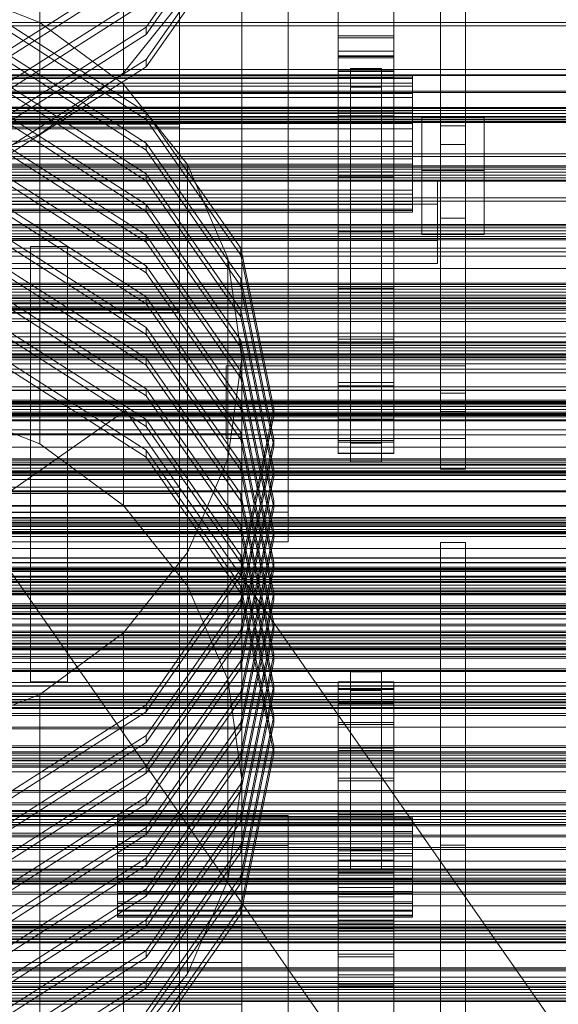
# Model space of a CAD drawing. Header units: millimetres. Extents: x -4395 to 65662, y -65530 to 6847.
# Tile 467 of 656: x 689 to 862, y -33027 to -32710. Entities that reach past the tile are written whole.
import ezdxf

# ---------------------------------------------------------------- set-up
doc = ezdxf.new("R2010")
doc.units = ezdxf.units.MM
for name, color, linetype, lineweight in [('frontal_C01', 7, 'Continuous', 0), ('frontal_C02', 7, 'Continuous', 0), ('frontal_C03', 7, 'Continuous', 0), ('frontal_C03-dry', 7, 'Continuous', 0), ('frontal_secador', 7, 'Continuous', 0), ('frontal_tolva', 7, 'Continuous', 0)]:
    doc.layers.add(name, color=color, linetype=linetype, lineweight=lineweight)

msp = doc.modelspace()

# ---------------------------------------------------------------- linework, layer by layer
at = {"layer": 'frontal_C01'}
for p, q in [((695, -32711.031), (663.646, -32698.572)), ((729.278, -32739.884), (683.729, -32710.686)), ((721.924, -32730.85), (695, -32711.031)), ((695, -32846.513), (695, -32711.031)), ((683.729, -32712.944), (729.278, -32742.142)), ((729.278, -32749.763), (683.729, -32720.565)), ((683.729, -32722.823), (729.278, -32752.021)), ((729.278, -32759.642), (683.729, -32730.444)), ((742.583, -32756.679), (721.924, -32730.85)), ((721.924, -32866.332), (721.924, -32730.85)), ((683.729, -32732.702), (729.278, -32761.9)), ((729.278, -32769.52), (683.729, -32740.323)), ((759.713, -32783.581), (729.278, -32739.884)), ((729.278, -32742.142), (729.278, -32739.884)), ((683.729, -32742.581), (729.278, -32771.778)), ((729.278, -32742.142), (759.713, -32785.839)), ((729.278, -32779.399), (683.729, -32750.202)), ((759.713, -32793.46), (729.278, -32749.763)), ((729.278, -32752.021), (729.278, -32749.763)), ((683.729, -32752.46), (729.278, -32781.657)), ((729.278, -32752.021), (759.713, -32795.718)), ((759.713, -32803.339), (729.278, -32759.642)), ((729.278, -32761.9), (729.278, -32759.642)), ((755.57, -32786.758), (742.583, -32756.679)), ((742.583, -32892.161), (742.583, -32756.679)), ((729.278, -32789.278), (683.729, -32760.081)), ((683.729, -32762.339), (729.278, -32791.536)), ((729.278, -32761.9), (759.713, -32805.597)), ((729.278, -32799.157), (683.729, -32769.96)), ((683.729, -32772.218), (729.278, -32801.415)), ((759.713, -32813.217), (729.278, -32769.52)), ((729.278, -32771.778), (729.278, -32769.52)), ((729.278, -32771.778), (759.713, -32815.475)), ((729.278, -32809.036), (683.729, -32779.839)), ((759.713, -32823.096), (729.278, -32779.399)), ((729.278, -32781.657), (729.278, -32779.399)), ((729.278, -32781.657), (759.713, -32825.354)), ((683.729, -32782.097), (729.278, -32811.294)), ((770.4, -32835.125), (759.713, -32783.581)), ((759.713, -32785.839), (759.713, -32783.581)), ((760, -32819.036), (755.57, -32786.758)), ((755.57, -32922.24), (755.57, -32786.758)), ((759.713, -32785.839), (770.4, -32837.383)), ((729.278, -32818.915), (683.729, -32789.717)), ((759.713, -32832.975), (729.278, -32789.278)), ((729.278, -32791.536), (729.278, -32789.278)), ((683.729, -32791.975), (729.278, -32821.173)), ((729.278, -32791.536), (759.713, -32835.233)), ((770.4, -32845.004), (759.713, -32793.46)), ((759.713, -32795.718), (759.713, -32793.46)), ((759.713, -32795.718), (770.4, -32847.262)), ((729.278, -32828.794), (683.729, -32799.596)), ((759.713, -32842.854), (729.278, -32799.157)), ((729.278, -32801.415), (729.278, -32799.157)), ((683.729, -32801.854), (729.278, -32831.052)), ((729.278, -32801.415), (759.713, -32845.112)), ((770.4, -32854.883), (759.713, -32803.339)), ((759.713, -32805.597), (759.713, -32803.339)), ((759.713, -32805.597), (770.4, -32857.141)), ((729.278, -32838.673), (683.729, -32809.475)), ((759.713, -32852.733), (729.278, -32809.036)), ((729.278, -32811.294), (729.278, -32809.036)), ((683.729, -32811.733), (729.278, -32840.931)), ((729.278, -32811.294), (759.713, -32854.991)), ((770.4, -32864.762), (759.713, -32813.217)), ((759.713, -32815.475), (759.713, -32813.217)), ((759.713, -32815.475), (770.4, -32867.02)), ((729.278, -32848.551), (683.729, -32819.354)), ((759.713, -32862.612), (729.278, -32818.915)), ((729.278, -32821.173), (729.278, -32818.915)), ((755.57, -32851.315), (760, -32819.036)), ((760, -32819.036), (760, -32954.518)), ((683.729, -32821.612), (729.278, -32850.81)), ((729.278, -32821.173), (759.713, -32864.87)), ((770.4, -32874.64), (759.713, -32823.096)), ((759.713, -32825.354), (759.713, -32823.096)), ((759.713, -32825.354), (770.4, -32876.898)), ((759.713, -32872.491), (729.278, -32828.794)), ((729.278, -32831.052), (729.278, -32828.794)), ((729.278, -32831.052), (759.713, -32874.749)), ((663.646, -32834.054), (695, -32846.513)), ((770.4, -32884.519), (759.713, -32832.975)), ((759.713, -32835.233), (759.713, -32832.975)), ((759.713, -32886.669), (770.4, -32835.125)), ((759.713, -32835.233), (770.4, -32886.777)), ((770.4, -32835.125), (770.4, -32837.383)), ((759.713, -32882.37), (729.278, -32838.673)), ((729.278, -32840.931), (729.278, -32838.673)), ((770.4, -32837.383), (759.713, -32888.927)), ((729.278, -32840.931), (759.713, -32884.628)), ((770.4, -32894.398), (759.713, -32842.854)), ((759.713, -32845.112), (759.713, -32842.854)), ((759.713, -32896.548), (770.4, -32845.004)), ((759.713, -32845.112), (770.4, -32896.656)), ((770.4, -32845.004), (770.4, -32847.262)), ((695, -32846.513), (721.924, -32866.332)), ((770.4, -32847.262), (759.713, -32898.806)), ((759.713, -32892.248), (729.278, -32848.551)), ((729.278, -32850.81), (729.278, -32848.551)), ((729.278, -32850.81), (759.713, -32894.507)), ((742.583, -32881.394), (755.57, -32851.315)), ((755.57, -32986.797), (755.57, -32851.315)), ((770.4, -32904.277), (759.713, -32852.733)), ((759.713, -32854.991), (759.713, -32852.733)), ((759.713, -32906.427), (770.4, -32854.883)), ((759.713, -32854.991), (770.4, -32906.535)), ((770.4, -32857.141), (759.713, -32908.685)), ((770.4, -32854.883), (770.4, -32857.141)), ((520, -32860.392), (740, -32860.392)), ((740, -32860.392), (740, -32916.843)), ((740, -32860.392), (740, -33059.935)), ((770.4, -32914.156), (759.713, -32862.612)), ((759.713, -32864.87), (759.713, -32862.612)), ((721.924, -32866.332), (742.583, -32892.161)), ((759.713, -32916.306), (770.4, -32864.762)), ((759.713, -32864.87), (770.4, -32916.414)), ((770.4, -32867.02), (759.713, -32918.564)), ((770.4, -32864.762), (770.4, -32867.02)), ((770.4, -32924.035), (759.713, -32872.491)), ((759.713, -32874.749), (759.713, -32872.491)), ((759.713, -32926.185), (770.4, -32874.64)), ((759.713, -32874.749), (770.4, -32926.293)), ((770.4, -32876.898), (759.713, -32928.443)), ((770.4, -32874.64), (770.4, -32876.898)), ((824, -33087.249), (824, -32878.239)), ((824, -32878.239), (832, -32878.239)), ((824, -32878.239), (824, -32975.495)), ((832, -32878.239), (832, -33087.249)), ((832, -32975.495), (832, -32878.239)), ((721.924, -32907.223), (742.583, -32881.394)), ((742.583, -33016.875), (742.583, -32881.394)), ((770.4, -32933.914), (759.713, -32882.37)), ((759.713, -32884.628), (759.713, -32882.37)), ((759.713, -32936.063), (770.4, -32884.519)), ((759.713, -32884.628), (770.4, -32936.172)), ((770.4, -32884.519), (770.4, -32886.777)), ((729.278, -32930.366), (759.713, -32886.669)), ((759.713, -32888.927), (729.278, -32932.624)), ((759.713, -32888.927), (759.713, -32886.669)), ((770.4, -32886.777), (759.713, -32938.321)), ((742.583, -32892.161), (755.57, -32922.24)), ((770.4, -32943.793), (759.713, -32892.248)), ((759.713, -32894.507), (759.713, -32892.248)), ((759.713, -32945.942), (770.4, -32894.398)), ((759.713, -32894.507), (770.4, -32946.051)), ((770.4, -32894.398), (770.4, -32896.656)), ((729.278, -32940.245), (759.713, -32896.548)), ((759.713, -32898.806), (729.278, -32942.503)), ((759.713, -32898.806), (759.713, -32896.548)), ((770.4, -32896.656), (759.713, -32948.2)), ((759.713, -32955.821), (770.4, -32904.277)), ((770.4, -32904.277), (770.4, -32906.535)), ((695, -32927.042), (721.924, -32907.223)), ((721.924, -33042.704), (721.924, -32907.223)), ((729.278, -32950.124), (759.713, -32906.427)), ((759.713, -32908.685), (759.713, -32906.427)), ((770.4, -32906.535), (759.713, -32958.079)), ((759.713, -32908.685), (729.278, -32952.382)), ((759.713, -32965.7), (770.4, -32914.156)), ((770.4, -32914.156), (770.4, -32916.414)), ((740, -32916.843), (520, -32916.843)), ((729.278, -32960.003), (759.713, -32916.306)), ((740, -33116.385), (740, -32916.843)), ((759.713, -32918.564), (759.713, -32916.306)), ((770.4, -32916.414), (759.713, -32967.958)), ((759.713, -32918.564), (729.278, -32962.261)), ((795, -32925.837), (795, -32919.847)), ((795, -32919.847), (805, -32919.847)), ((795, -32919.847), (795, -32977.169)), ((805, -32919.847), (805, -32925.837)), ((805, -32977.169), (805, -32919.847)), ((755.57, -32922.24), (760, -32954.518)), ((759.713, -32975.579), (770.4, -32924.035)), ((770.4, -32924.035), (770.4, -32926.293)), ((791, -32925.183), (791, -32922.985)), ((791, -32922.985), (791, -32923.084)), ((791, -32922.985), (809, -32922.985)), ((791, -32923.084), (791, -32925.475)), ((791, -32923.084), (809, -32923.084)), ((809, -32923.084), (809, -32922.985)), ((809, -32922.985), (809, -32925.183)), ((809, -32925.475), (809, -32923.084)), ((663.646, -32939.501), (695, -32927.042)), ((695, -33062.524), (695, -32927.042)), ((729.278, -32969.882), (759.713, -32926.185)), ((759.713, -32928.443), (759.713, -32926.185)), ((770.4, -32926.293), (759.713, -32977.837)), ((791, -32929.593), (791, -32925.183)), ((791, -32925.183), (809, -32925.183)), ((791, -32925.475), (791, -32930.067)), ((791, -32925.475), (809, -32925.475)), ((805, -32925.837), (795, -32925.837)), ((795, -32925.837), (795, -32983.159)), ((805, -32925.837), (805, -32983.159)), ((809, -32925.183), (809, -32929.593)), ((809, -32930.067), (809, -32925.475)), ((683.729, -32959.563), (729.278, -32930.366)), ((759.713, -32928.443), (729.278, -32972.14)), ((729.278, -32932.624), (729.278, -32930.366)), ((791, -32936.046), (791, -32929.593)), ((791, -32929.593), (809, -32929.593)), ((791, -32930.067), (791, -32936.684)), ((791, -32930.067), (809, -32930.067)), ((809, -32929.593), (809, -32936.046)), ((809, -32936.684), (809, -32930.067)), ((729.278, -32932.624), (683.729, -32961.821)), ((759.713, -32985.458), (770.4, -32933.914)), ((770.4, -32933.914), (770.4, -32936.172)), ((729.278, -32979.76), (759.713, -32936.063)), ((759.713, -32938.321), (759.713, -32936.063)), ((770.4, -32936.172), (759.713, -32987.716)), ((791, -32944.293), (791, -32936.046)), ((791, -32936.046), (809, -32936.046)), ((791, -32936.684), (791, -32945.07)), ((791, -32936.684), (809, -32936.684)), ((809, -32936.046), (809, -32944.293)), ((809, -32945.07), (809, -32936.684)), ((500, -32938.106), (760, -32938.106)), ((683.729, -32969.442), (729.278, -32940.245)), ((759.713, -32938.321), (729.278, -32982.018)), ((729.278, -32942.503), (729.278, -32940.245)), ((760, -32938.106), (760, -33084.878)), ((760, -32938.106), (760, -32971.682)), ((729.278, -32942.503), (683.729, -32971.7)), ((729.278, -32989.639), (759.713, -32945.942)), ((759.713, -32995.337), (770.4, -32943.793)), ((759.713, -32948.2), (759.713, -32945.942)), ((770.4, -32946.051), (759.713, -32997.595)), ((770.4, -32943.793), (770.4, -32946.051)), ((791, -32954.017), (791, -32944.293)), ((791, -32944.293), (809, -32944.293)), ((791, -32945.07), (791, -32954.904)), ((791, -32945.07), (809, -32945.07)), ((809, -32944.293), (809, -32954.017)), ((809, -32954.904), (809, -32945.07)), ((759.713, -32948.2), (729.278, -32991.897)), ((683.729, -32979.321), (729.278, -32950.124)), ((729.278, -32952.382), (683.729, -32981.579)), ((729.278, -32952.382), (729.278, -32950.124)), ((729.278, -32999.518), (759.713, -32955.821)), ((760, -32954.518), (755.57, -32986.797)), ((759.713, -32958.079), (759.713, -32955.821)), ((791, -32964.846), (791, -32954.017)), ((791, -32954.017), (809, -32954.017)), ((791, -32954.904), (791, -32965.808)), ((791, -32954.904), (809, -32954.904)), ((809, -32954.017), (809, -32964.846)), ((809, -32965.808), (809, -32954.904)), ((759.713, -32958.079), (729.278, -33001.776)), ((683.729, -32989.2), (729.278, -32960.003)), ((729.278, -32962.261), (683.729, -32991.458)), ((729.278, -32962.261), (729.278, -32960.003)), ((791, -32976.362), (791, -32964.846)), ((791, -32964.846), (809, -32964.846)), ((809, -32964.846), (809, -32976.362)), ((485, -32966.037), (775, -32966.037)), ((720, -32967.394), (720, -32966.748)), ((720, -32966.748), (720, -32967.193)), ((720, -32966.748), (815, -32966.748)), ((720, -32967.193), (720, -32968.697)), ((720, -32967.193), (815, -32967.193)), ((720, -32969.086), (720, -32967.394)), ((720, -32967.394), (815, -32967.394)), ((720, -32968.697), (720, -32971.158)), ((720, -32968.697), (815, -32968.697)), ((729.278, -33009.397), (759.713, -32965.7)), ((759.713, -32967.958), (729.278, -33011.655)), ((759.713, -32967.958), (759.713, -32965.7)), ((775, -32966.037), (775, -33180.55)), ((775, -32966.037), (775, -32975.631)), ((791, -32965.808), (791, -32977.363)), ((809, -32965.808), (791, -32965.808)), ((809, -32977.363), (809, -32965.808)), ((815, -32967.193), (815, -32966.748)), ((815, -32966.748), (815, -32967.394)), ((815, -32968.697), (815, -32967.193)), ((815, -32967.394), (815, -32969.086)), ((815, -32971.158), (815, -32968.697)), ((760, -32971.682), (500, -32971.682)), ((683.729, -32999.079), (729.278, -32969.882)), ((720, -32971.709), (720, -32969.086)), ((720, -32969.086), (815, -32969.086)), ((720, -32971.158), (720, -32974.409)), ((720, -32971.158), (815, -32971.158)), ((720, -32975.083), (720, -32971.709)), ((720, -32971.709), (815, -32971.709)), ((729.278, -32972.14), (729.278, -32969.882)), ((760, -33118.454), (760, -32971.682)), ((815, -32969.086), (815, -32971.709)), ((815, -32974.409), (815, -32971.158)), ((815, -32971.709), (815, -32975.083)), ((729.278, -32972.14), (683.729, -33001.337)), ((720, -32974.409), (720, -32978.228)), ((720, -32974.409), (815, -32974.409)), ((720, -32978.98), (720, -32975.083)), ((720, -32975.083), (815, -32975.083)), ((815, -32978.228), (815, -32974.409)), ((815, -32975.083), (815, -32978.98)), ((775, -32975.631), (485, -32975.631)), ((720, -32978.228), (720, -32982.354)), ((815, -32978.228), (720, -32978.228)), ((729.278, -33019.276), (759.713, -32975.579)), ((759.713, -32977.837), (729.278, -33021.534)), ((759.713, -32977.837), (759.713, -32975.579)), ((775, -33190.144), (775, -32975.631)), ((791, -32988.124), (791, -32976.362)), ((791, -32976.362), (809, -32976.362)), ((791, -32977.363), (791, -32989.125)), ((791, -32977.363), (809, -32977.363)), ((805, -32977.169), (795, -32977.169)), ((795, -32977.169), (795, -32983.159)), ((805, -32983.159), (805, -32977.169)), ((809, -32976.362), (809, -32988.124)), ((809, -32989.125), (809, -32977.363)), ((815, -32982.354), (815, -32978.228)), ((832, -32975.495), (824, -32975.495)), ((824, -32975.495), (824, -33184.505)), ((832, -33184.505), (832, -32975.495)), ((683.729, -33008.958), (729.278, -32979.76)), ((720, -32983.133), (720, -32978.98)), ((720, -32978.98), (815, -32978.98)), ((729.278, -32982.018), (729.278, -32979.76)), ((791, -32984.066), (791, -32980.403)), ((791, -32980.403), (791, -32980.567)), ((791, -32980.403), (809, -32980.403)), ((791, -32980.567), (791, -32984.553)), ((791, -32980.567), (809, -32980.567)), ((809, -32980.567), (809, -32980.403)), ((809, -32980.403), (809, -32984.066)), ((809, -32984.553), (809, -32980.567)), ((815, -32978.98), (815, -32983.133)), ((729.278, -32982.018), (683.729, -33011.216)), ((720, -32982.354), (720, -32986.507)), ((720, -32982.354), (815, -32982.354)), ((720, -32987.26), (720, -32983.133)), ((720, -32983.133), (815, -32983.133)), ((791, -32991.416), (791, -32984.066)), ((791, -32984.066), (809, -32984.066)), ((791, -32984.553), (791, -32992.206)), ((791, -32984.553), (809, -32984.553)), ((795, -32983.159), (805, -32983.159)), ((809, -32984.066), (809, -32991.416)), ((809, -32992.206), (809, -32984.553)), ((815, -32986.507), (815, -32982.354)), ((815, -32983.133), (815, -32987.26)), ((720, -32986.507), (720, -32990.404)), ((720, -32986.507), (815, -32986.507)), ((720, -32991.079), (720, -32987.26)), ((720, -32987.26), (815, -32987.26)), ((729.278, -33029.155), (759.713, -32985.458)), ((759.713, -32987.716), (729.278, -33031.413)), ((755.57, -32986.797), (742.583, -33016.875)), ((759.713, -32987.716), (759.713, -32985.458)), ((815, -32990.404), (815, -32986.507)), ((815, -32987.26), (815, -32991.079)), ((683.729, -33018.837), (729.278, -32989.639)), ((720, -32990.404), (720, -32993.779)), ((720, -32990.404), (815, -32990.404)), ((729.278, -32991.897), (729.278, -32989.639)), ((791, -32999.679), (791, -32988.124)), ((791, -32988.124), (809, -32988.124)), ((791, -32989.125), (791, -33000.641)), ((791, -32989.125), (809, -32989.125)), ((809, -32988.124), (809, -32999.679)), ((809, -33000.641), (809, -32989.125)), ((815, -32993.779), (815, -32990.404)), ((729.278, -32991.897), (683.729, -33021.095)), ((720, -32994.329), (720, -32991.079)), ((720, -32991.079), (815, -32991.079)), ((720, -32993.779), (720, -32996.401)), ((720, -32993.779), (815, -32993.779)), ((791, -33002.17), (791, -32991.416)), ((791, -32991.416), (809, -32991.416)), ((791, -32992.206), (791, -33003.233)), ((791, -32992.206), (809, -32992.206)), ((809, -32991.416), (809, -33002.17)), ((809, -33003.233), (809, -32992.206)), ((815, -32991.079), (815, -32994.329)), ((815, -32996.401), (815, -32993.779)), ((720, -32996.791), (720, -32994.329)), ((720, -32994.329), (815, -32994.329)), ((720, -32996.401), (720, -32998.093)), ((720, -32996.401), (815, -32996.401)), ((720, -32998.295), (720, -32996.791)), ((720, -32996.791), (815, -32996.791)), ((729.278, -33039.034), (759.713, -32995.337)), ((759.713, -32997.595), (759.713, -32995.337)), ((815, -32994.329), (815, -32996.791)), ((815, -32998.093), (815, -32996.401)), ((815, -32996.791), (815, -32998.295)), ((683.729, -33028.716), (729.278, -32999.518)), ((720, -32998.093), (720, -32998.739)), ((720, -32998.093), (815, -32998.093)), ((720, -32998.739), (720, -32998.295)), ((720, -32998.295), (815, -32998.295)), ((720, -32998.739), (815, -32998.739)), ((759.713, -32997.595), (729.278, -33041.292)), ((729.278, -33001.776), (729.278, -32999.518)), ((791, -33010.583), (791, -32999.679)), ((791, -32999.679), (809, -32999.679)), ((809, -32999.679), (809, -33010.583)), ((815, -32998.739), (815, -32998.093)), ((815, -32998.295), (815, -32998.739)), ((415, -33001.937), (760, -33001.937)), ((729.278, -33001.776), (683.729, -33030.974)), ((760, -33001.937), (760, -33013.228)), ((760, -33001.937), (760, -33015.368)), ((791, -33000.641), (791, -33011.47)), ((791, -33000.641), (809, -33000.641)), ((791, -33015.915), (791, -33002.17)), ((791, -33002.17), (809, -33002.17)), ((791, -33003.233), (791, -33017.211)), ((791, -33003.233), (809, -33003.233)), ((809, -33011.47), (809, -33000.641)), ((809, -33002.17), (809, -33015.915)), ((809, -33017.211), (809, -33003.233)), ((683.729, -33038.594), (729.278, -33009.397)), ((729.278, -33011.655), (729.278, -33009.397)), ((729.278, -33011.655), (683.729, -33040.853)), ((791, -33020.417), (791, -33010.583)), ((791, -33010.583), (809, -33010.583)), ((791, -33011.47), (791, -33021.195)), ((791, -33011.47), (809, -33011.47)), ((809, -33010.583), (809, -33020.417)), ((809, -33021.195), (809, -33011.47)), ((760, -33013.228), (415, -33013.228)), ((760, -33015.368), (415, -33015.368)), ((760, -33026.658), (760, -33013.228)), ((760, -33026.658), (760, -33015.368)), ((791, -33032.123), (791, -33015.915)), ((791, -33015.915), (809, -33015.915)), ((809, -33015.915), (809, -33032.123)), ((683.729, -33048.473), (729.278, -33019.276)), ((742.583, -33016.875), (721.924, -33042.704)), ((729.278, -33021.534), (729.278, -33019.276)), ((791, -33017.211), (791, -33033.601)), ((791, -33017.211), (809, -33017.211)), ((809, -33033.601), (809, -33017.211)), ((729.278, -33021.534), (683.729, -33050.731)), ((791, -33028.804), (791, -33020.417)), ((791, -33020.417), (809, -33020.417)), ((791, -33021.195), (791, -33029.442)), ((791, -33021.195), (809, -33021.195)), ((809, -33020.417), (809, -33028.804)), ((809, -33029.442), (809, -33021.195)), ((415, -33026.658), (760, -33026.658))]:
    msp.add_line(p, q, dxfattribs=at)
at = {"layer": 'frontal_C02'}
for p, q in [((740, -32546.115), (740, -32744.661)), ((824, -32773.891), (824, -32564.573)), ((832, -32564.573), (832, -32773.891)), ((721.924, -32727.173), (721.924, -32584.108)), ((695, -32746.893), (695, -32603.828)), ((740, -32804.271), (740, -32605.725)), ((760, -32614.492), (760, -32769.479)), ((775, -32641.941), (775, -32868.46)), ((824, -32645.341), (824, -32854.659)), ((832, -32854.659), (832, -32645.341)), ((760, -32802.888), (760, -32647.902)), ((775, -32878.005), (775, -32651.486)), ((729.278, -32712.434), (759.713, -32668.956)), ((759.713, -32671.34), (729.278, -32714.819)), ((729.278, -32722.866), (759.713, -32679.387)), ((759.713, -32681.772), (729.278, -32725.251)), ((683.729, -32720.623), (729.278, -32691.571)), ((729.278, -32693.955), (683.729, -32723.007)), ((683.729, -32731.054), (729.278, -32702.003)), ((742.583, -32701.472), (721.924, -32727.173)), ((791, -32702.145), (791, -32720.195)), ((809, -32720.195), (809, -32702.145)), ((729.278, -32704.387), (683.729, -32733.439)), ((791, -32721.75), (791, -32703.579)), ((809, -32703.579), (809, -32721.75)), ((791, -32706.917), (791, -32715.302)), ((791, -32715.92), (791, -32707.671)), ((809, -32715.302), (809, -32706.917)), ((809, -32707.671), (809, -32715.92)), ((683.729, -32741.486), (729.278, -32712.434)), ((729.278, -32714.819), (683.729, -32743.871)), ((729.278, -32714.819), (729.278, -32712.434)), ((791, -32715.302), (791, -32721.916)), ((791, -32715.302), (809, -32715.302)), ((809, -32721.916), (809, -32715.302)), ((791, -32722.375), (791, -32715.92)), ((791, -32715.92), (809, -32715.92)), ((809, -32715.92), (809, -32722.375)), ((791, -32720.195), (791, -32739.39)), ((809, -32720.195), (791, -32720.195)), ((791, -32741.007), (791, -32721.75)), ((791, -32721.75), (809, -32721.75)), ((809, -32739.39), (809, -32720.195)), ((809, -32721.75), (809, -32741.007)), ((683.729, -32751.918), (729.278, -32722.866)), ((729.278, -32725.251), (729.278, -32722.866)), ((791, -32721.916), (791, -32726.505)), ((791, -32721.916), (809, -32721.916)), ((791, -32726.788), (791, -32722.375)), ((791, -32722.375), (809, -32722.375)), ((809, -32726.505), (809, -32721.916)), ((809, -32722.375), (809, -32726.788)), ((540.5, -32728.018), (815, -32728.018)), ((729.278, -32725.251), (683.729, -32754.302)), ((721.924, -32727.173), (695, -32746.893)), ((791, -32726.505), (791, -32728.893)), ((791, -32726.505), (809, -32726.505)), ((791, -32728.989), (791, -32726.788)), ((791, -32726.788), (809, -32726.788)), ((795, -32731.775), (795, -32725.818)), ((795, -32725.818), (805, -32725.818)), ((795, -32725.818), (795, -32846.296)), ((805, -32725.818), (805, -32731.775)), ((805, -32846.296), (805, -32725.818)), ((809, -32728.893), (809, -32726.505)), ((809, -32726.788), (809, -32728.989)), ((815, -32728.535), (815, -32728.018)), ((815, -32728.018), (815, -32729)), ((540.5, -32728.535), (815, -32728.535)), ((540.5, -32729), (815, -32729)), ((540.5, -32730.514), (815, -32730.514)), ((791, -32728.893), (791, -32728.989)), ((791, -32728.893), (809, -32728.893)), ((791, -32728.989), (809, -32728.989)), ((809, -32728.989), (809, -32728.893)), ((815, -32730.514), (815, -32728.535)), ((815, -32729), (815, -32731.413)), ((815, -32733.821), (815, -32730.514)), ((540.5, -32731.413), (815, -32731.413)), ((540.5, -32733.821), (815, -32733.821)), ((805, -32731.775), (795, -32731.775)), ((795, -32731.775), (795, -32852.253)), ((805, -32731.775), (805, -32852.253)), ((815, -32731.413), (815, -32735.092)), ((815, -32738.231), (815, -32733.821)), ((540.5, -32735.092), (815, -32735.092)), ((815, -32735.092), (815, -32739.787)), ((540.5, -32738.231), (815, -32738.231)), ((540.5, -32739.787), (815, -32739.787)), ((791, -32739.39), (791, -32758.993)), ((791, -32739.39), (809, -32739.39)), ((809, -32758.993), (809, -32739.39)), ((815, -32743.443), (815, -32738.231)), ((815, -32739.787), (815, -32745.179)), ((520, -32743.706), (740, -32743.706)), ((815, -32743.443), (540.5, -32743.443)), ((740, -32743.706), (740, -32803.317)), ((740, -32743.706), (740, -32802.888)), ((791, -32760.61), (791, -32741.007)), ((791, -32741.007), (809, -32741.007)), ((809, -32741.007), (809, -32760.61)), ((815, -32749.102), (815, -32743.443)), ((818, -32741.399), (838, -32741.399)), ((818, -32758.601), (818, -32741.399)), ((818, -32741.399), (818, -32761.988)), ((838, -32741.399), (838, -32758.601)), ((838, -32761.988), (838, -32741.399)), ((740, -32744.661), (520, -32744.661)), ((540.5, -32745.179), (815, -32745.179)), ((695, -32746.893), (663.646, -32759.29)), ((740, -32804.271), (740, -32744.661)), ((815, -32745.179), (815, -32750.898)), ((824, -32750.183), (824, -32744.222)), ((824, -32744.222), (832, -32744.222)), ((824, -32830.132), (824, -32744.222)), ((832, -32744.222), (832, -32750.183)), ((832, -32744.222), (832, -32830.132)), ((540.5, -32749.102), (815, -32749.102)), ((815, -32754.821), (815, -32749.102)), ((832, -32750.183), (824, -32750.183)), ((824, -32750.183), (824, -32836.093)), ((832, -32836.093), (832, -32750.183)), ((540.5, -32750.898), (815, -32750.898)), ((815, -32750.898), (815, -32756.557)), ((540.5, -32754.821), (815, -32754.821)), ((540.5, -32756.557), (815, -32756.557)), ((815, -32760.213), (815, -32754.821)), ((815, -32756.557), (815, -32761.769)), ((791, -32758.993), (791, -32778.25)), ((791, -32758.993), (809, -32758.993)), ((809, -32778.25), (809, -32758.993)), ((838, -32758.601), (818, -32758.601)), ((818, -32779.19), (818, -32758.601)), ((838, -32779.19), (838, -32758.601)), ((420, -32761.942), (823, -32761.942)), ((540.5, -32760.213), (815, -32760.213)), ((540.5, -32761.769), (815, -32761.769)), ((791, -32779.805), (791, -32760.61)), ((791, -32760.61), (809, -32760.61)), ((809, -32760.61), (809, -32779.805)), ((815, -32764.908), (815, -32760.213)), ((815, -32761.769), (815, -32766.179)), ((818, -32761.988), (818, -32779.19)), ((838, -32761.988), (818, -32761.988)), ((823, -32761.942), (823, -32769.393)), ((823, -32761.942), (823, -32781.033)), ((838, -32779.19), (838, -32761.988)), ((540.5, -32764.908), (815, -32764.908)), ((815, -32768.587), (815, -32764.908)), ((540.5, -32766.179), (815, -32766.179)), ((540.5, -32768.587), (815, -32768.587)), ((815, -32766.179), (815, -32769.486)), ((815, -32771), (815, -32768.587)), ((823, -32769.393), (420, -32769.393)), ((760, -32769.479), (500, -32769.479)), ((540.5, -32769.486), (815, -32769.486)), ((540.5, -32771), (815, -32771)), ((540.5, -32771.465), (815, -32771.465)), ((540.5, -32771.982), (815, -32771.982)), ((760, -32802.888), (760, -32769.479)), ((815, -32769.486), (815, -32771.465)), ((815, -32771.982), (815, -32771)), ((815, -32771.465), (815, -32771.982)), ((823, -32788.484), (823, -32769.393)), ((832, -32773.891), (824, -32773.891)), ((824, -32773.891), (824, -32854.659)), ((832, -32773.891), (832, -32854.659)), ((791, -32778.25), (791, -32796.421)), ((791, -32778.25), (809, -32778.25)), ((809, -32796.421), (809, -32778.25)), ((823, -32781.033), (420, -32781.033)), ((791, -32797.855), (791, -32779.805)), ((791, -32779.805), (809, -32779.805)), ((809, -32779.805), (809, -32797.855)), ((818, -32779.19), (838, -32779.19)), ((823, -32788.484), (823, -32781.033)), ((420, -32788.484), (823, -32788.484)), ((791, -32796.421), (791, -32812.809)), ((791, -32796.421), (809, -32796.421)), ((809, -32812.809), (809, -32796.421)), ((791, -32814.065), (791, -32797.855)), ((791, -32797.855), (809, -32797.855)), ((809, -32797.855), (809, -32814.065)), ((500, -32802.888), (760, -32802.888)), ((740, -32802.888), (520, -32802.888)), ((740, -32803.317), (520, -32803.317)), ((740, -32862.499), (740, -32802.888)), ((740, -32862.499), (740, -32803.317)), ((520, -32804.271), (740, -32804.271)), ((791, -32812.809), (791, -32826.783)), ((791, -32812.809), (809, -32812.809)), ((809, -32826.783), (809, -32812.809)), ((791, -32827.814), (791, -32814.065)), ((791, -32814.065), (809, -32814.065)), ((809, -32814.065), (809, -32827.814)), ((755, -32833.346), (755, -32821.424)), ((755, -32821.424), (832, -32821.424)), ((755, -32832.879), (755, -32821.424)), ((832, -32821.424), (832, -32833.346)), ((832, -32821.424), (832, -32832.879)), ((791, -32826.783), (791, -32837.806)), ((791, -32826.783), (809, -32826.783)), ((791, -32838.572), (791, -32827.814)), ((791, -32827.814), (809, -32827.814)), ((809, -32837.806), (809, -32826.783)), ((809, -32827.814), (809, -32838.572)), ((832, -32830.132), (824, -32830.132)), ((824, -32830.132), (824, -32836.093)), ((832, -32836.093), (832, -32830.132)), ((832, -32832.879), (755, -32832.879)), ((755, -32832.879), (755, -32844.801)), ((832, -32833.346), (755, -32833.346)), ((755, -32833.346), (755, -32844.801)), ((832, -32844.801), (832, -32832.879)), ((832, -32844.801), (832, -32833.346)), ((791, -32837.806), (791, -32845.455)), ((791, -32837.806), (809, -32837.806)), ((791, -32845.927), (791, -32838.572)), ((791, -32838.572), (809, -32838.572)), ((809, -32845.455), (809, -32837.806)), ((809, -32838.572), (809, -32845.927)), ((824, -32836.093), (832, -32836.093)), ((415, -32843.31), (760, -32843.31)), ((755, -32844.801), (832, -32844.801)), ((760, -32843.31), (760, -32855.233)), ((760, -32843.31), (760, -32856.674)), ((791, -32845.455), (791, -32849.436)), ((791, -32845.455), (809, -32845.455)), ((791, -32849.595), (791, -32845.927)), ((791, -32845.927), (809, -32845.927)), ((805, -32846.296), (795, -32846.296)), ((795, -32846.296), (795, -32852.253)), ((805, -32852.253), (805, -32846.296)), ((809, -32849.436), (809, -32845.455)), ((809, -32845.927), (809, -32849.595)), ((791, -32849.436), (791, -32849.595)), ((791, -32849.436), (809, -32849.436)), ((791, -32849.595), (809, -32849.595)), ((809, -32849.595), (809, -32849.436)), ((795, -32852.253), (805, -32852.253)), ((824, -32854.659), (832, -32854.659)), ((760, -32855.233), (415, -32855.233)), ((760, -32856.674), (415, -32856.674)), ((760, -32868.596), (760, -32855.233)), ((760, -32868.596), (760, -32856.674)), ((520, -32862.499), (740, -32862.499)), ((415, -32868.596), (760, -32868.596)), ((775, -32868.46), (485, -32868.46)), ((775, -32878.005), (775, -32868.46)), ((485, -32878.005), (775, -32878.005))]:
    msp.add_line(p, q, dxfattribs=at)
at = {"layer": 'frontal_C03'}
for p, q in [((1270, -32726.105), (-1230, -32726.105)), ((1270, -32727.786), (-1230, -32727.786)), ((1270, -32728.036), (-1230, -32728.036)), ((1270, -32733.015), (-1230, -32733.015)), ((1270, -32733.505), (-1230, -32733.505)), ((1270, -32738.28), (-1230, -32738.28)), ((1270, -32738.666), (-1230, -32738.666)), ((1270, -32739.332), (-1230, -32739.332)), ((-1230, -32740.264), (1270, -32740.264)), ((1270, -32741.206), (-1230, -32741.206)), ((1270, -32741.591), (-1230, -32741.591)), ((1270, -32742.138), (-1230, -32742.138)), ((1270, -32742.302), (-1230, -32742.302)), ((1270, -32742.804), (-1230, -32742.804)), ((1270, -32743.19), (-1230, -32743.19)), ((1270, -32753.184), (-1230, -32753.184)), ((1270, -32754.089), (-1230, -32754.089)), ((1270, -32757.121), (-1230, -32757.121)), ((1270, -32757.507), (-1230, -32757.507)), ((1270, -32758.173), (-1230, -32758.173)), ((-1230, -32759.105), (1270, -32759.105)), ((1270, -32760.047), (-1230, -32760.047)), ((1270, -32760.979), (-1230, -32760.979)), ((1270, -32761.645), (-1230, -32761.645)), ((1270, -32762.031), (-1230, -32762.031)), ((1270, -32767.349), (-1230, -32767.349)), ((1270, -32768.413), (-1230, -32768.413)), ((1270, -32775.962), (-1230, -32775.962)), ((1270, -32776.348), (-1230, -32776.348)), ((1270, -32777.014), (-1230, -32777.014)), ((-1230, -32777.946), (1270, -32777.946)), ((1270, -32778.888), (-1230, -32778.888)), ((1270, -32779.82), (-1230, -32779.82)), ((1270, -32780.486), (-1230, -32780.486)), ((1270, -32780.872), (-1230, -32780.872)), ((1270, -32783.54), (-1230, -32783.54)), ((1270, -32784.723), (-1230, -32784.723)), ((1270, -32794.803), (-1230, -32794.803)), ((1270, -32795.189), (-1230, -32795.189)), ((1270, -32795.855), (-1230, -32795.855)), ((-1230, -32796.787), (1270, -32796.787)), ((1270, -32797.729), (-1230, -32797.729)), ((1270, -32798.661), (-1230, -32798.661)), ((1270, -32799.327), (-1230, -32799.327)), ((1270, -32799.713), (-1230, -32799.713)), ((1515, -32801.25), (-1475, -32801.25)), ((1515, -32801.443), (-1475, -32801.443)), ((1515, -32802.903), (-1475, -32802.903)), ((1515, -32803.463), (-1475, -32803.463)), ((1270, -32801.137), (-1230, -32801.137)), ((-1230, -32802.392), (1270, -32802.392)), ((1515, -32806.239), (-1475, -32806.239)), ((1515, -32807.111), (-1475, -32807.111)), ((1515, -32810.932), (-1475, -32810.932)), ((1515, -32812.031), (-1475, -32812.031)), ((-1475, -32816.523), (1515, -32816.523)), ((1270, -32813.644), (-1230, -32813.644)), ((1270, -32814.03), (-1230, -32814.03)), ((1270, -32814.696), (-1230, -32814.696)), ((-1230, -32815.628), (1270, -32815.628)), ((1270, -32816.57), (-1230, -32816.57)), ((1515, -32817.741), (-1475, -32817.741)), ((1270, -32817.502), (-1230, -32817.502)), ((1270, -32818.168), (-1230, -32818.168)), ((1270, -32818.554), (-1230, -32818.554)), ((1270, -32819.463), (-1230, -32819.463)), ((1515, -32822.465), (-1475, -32822.465)), ((1270, -32820.743), (-1230, -32820.743)), ((1515, -32823.683), (-1475, -32823.683)), ((1515, -32828.175), (-1475, -32828.175)), ((1515, -32829.274), (-1475, -32829.274)), ((1270, -32832.485), (-1230, -32832.485)), ((1515, -32833.095), (-1475, -32833.095)), ((1515, -32833.967), (-1475, -32833.967)), ((1270, -32832.871), (-1230, -32832.871)), ((1270, -32833.537), (-1230, -32833.537)), ((-1230, -32834.469), (1270, -32834.469)), ((1270, -32835.411), (-1230, -32835.411)), ((1515, -32836.743), (-1475, -32836.743)), ((1515, -32837.303), (-1475, -32837.303)), ((1515, -32838.763), (-1475, -32838.763)), ((1515, -32838.956), (-1475, -32838.956)), ((1270, -32836.343), (-1230, -32836.343)), ((1270, -32837.009), (-1230, -32837.009)), ((1270, -32837.395), (-1230, -32837.395)), ((1270, -32837.813), (-1230, -32837.813)), ((1270, -32839.069), (-1230, -32839.069)), ((1270, -32851.326), (-1230, -32851.326)), ((1270, -32851.712), (-1230, -32851.712)), ((1270, -32852.378), (-1230, -32852.378)), ((-1230, -32853.31), (1270, -32853.31)), ((1270, -32854.252), (-1230, -32854.252)), ((1270, -32855.184), (-1230, -32855.184)), ((1270, -32855.483), (-1230, -32855.483)), ((1270, -32855.85), (-1230, -32855.85)), ((1270, -32856.236), (-1230, -32856.236)), ((1270, -32856.665), (-1230, -32856.665)), ((1270, -32861.557), (-1230, -32861.557)), ((1270, -32861.642), (-1230, -32861.642)), ((1270, -32866.257), (-1230, -32866.257)), ((1270, -32866.499), (-1230, -32866.499)), ((1270, -32870.167), (-1230, -32870.167)), ((1270, -32870.553), (-1230, -32870.553)), ((1270, -32871.219), (-1230, -32871.219)), ((1270, -32871.793), (-1230, -32871.793)), ((-1230, -32872.151), (1270, -32872.151)), ((1270, -32872.857), (-1230, -32872.857)), ((1270, -32873.093), (-1230, -32873.093)), ((1270, -32874.025), (-1230, -32874.025)), ((1270, -32874.691), (-1230, -32874.691)), ((1270, -32875.025), (-1230, -32875.025)), ((1270, -32875.077), (-1230, -32875.077)), ((1270, -32875.388), (-1230, -32875.388)), ((1516, -32883.163), (-1476, -32883.163)), ((1516, -32883.19), (-1476, -32883.19)), ((1516, -32884.632), (-1476, -32884.632)), ((1516, -32884.708), (-1476, -32884.708)), ((1270, -32886.117), (-1230, -32886.117)), ((1516, -32887.372), (-1476, -32887.372)), ((1516, -32887.485), (-1476, -32887.485)), ((1270, -32886.528), (-1230, -32886.528)), ((-1230, -32886.955), (1270, -32886.955)), ((1270, -32887.022), (-1230, -32887.022)), ((1270, -32889.008), (-1230, -32889.008)), ((1270, -32889.394), (-1230, -32889.394)), ((1516, -32890.967), (-1476, -32890.967)), ((-1476, -32891.1), (1516, -32891.1)), ((1270, -32890.06), (-1230, -32890.06)), ((-1230, -32890.992), (1270, -32890.992)), ((1270, -32891.934), (-1230, -32891.934)), ((1516, -32894.868), (-1476, -32894.868)), ((1516, -32895.002), (-1476, -32895.002)), ((1270, -32892.866), (-1230, -32892.866)), ((1270, -32893.532), (-1230, -32893.532)), ((1270, -32893.918), (-1230, -32893.918)), ((1516, -32898.483), (-1476, -32898.483)), ((1516, -32898.596), (-1476, -32898.596)), ((1270, -32897.904), (-1230, -32897.904)), ((1270, -32898.615), (-1230, -32898.615)), ((1270, -32899.013), (-1230, -32899.013)), ((1516, -32901.261), (-1476, -32901.261)), ((1516, -32901.337), (-1476, -32901.337)), ((1270, -32899.441), (-1230, -32899.441)), ((1516, -32902.779), (-1476, -32902.779)), ((1516, -32902.805), (-1476, -32902.805)), ((1270, -32906.701), (-1230, -32906.701)), ((1270, -32907.19), (-1230, -32907.19)), ((1270, -32907.849), (-1230, -32907.849)), ((1270, -32908.235), (-1230, -32908.235)), ((1270, -32908.901), (-1230, -32908.901)), ((-1230, -32909.833), (1270, -32909.833)), ((1270, -32910.581), (-1230, -32910.581)), ((1270, -32910.775), (-1230, -32910.775)), ((1270, -32910.943), (-1230, -32910.943)), ((1270, -32911.707), (-1230, -32911.707)), ((1270, -32912.17), (-1230, -32912.17)), ((1270, -32912.373), (-1230, -32912.373)), ((1270, -32912.419), (-1230, -32912.419)), ((1270, -32912.759), (-1230, -32912.759)), ((1270, -32914.101), (-1230, -32914.101)), ((1270, -32919.47), (-1230, -32919.47)), ((1270, -32919.712), (-1230, -32919.712)), ((1270, -32924.326), (-1230, -32924.326)), ((1270, -32924.411), (-1230, -32924.411)), ((1270, -32926.69), (-1230, -32926.69)), ((1270, -32927.076), (-1230, -32927.076)), ((1270, -32927.742), (-1230, -32927.742)), ((-1230, -32928.674), (1270, -32928.674)), ((1270, -32929.616), (-1230, -32929.616)), ((1270, -32930.548), (-1230, -32930.548)), ((1270, -32931.214), (-1230, -32931.214)), ((1270, -32931.6), (-1230, -32931.6)), ((1270, -32945.53), (-1230, -32945.53)), ((1270, -32945.917), (-1230, -32945.917)), ((1270, -32946.583), (-1230, -32946.583)), ((-1230, -32947.515), (1270, -32947.515)), ((1270, -32948.457), (-1230, -32948.457)), ((1270, -32949.389), (-1230, -32949.389)), ((1270, -32950.055), (-1230, -32950.055)), ((1270, -32950.441), (-1230, -32950.441)), ((1270, -32964.371), (-1230, -32964.371)), ((1270, -32964.758), (-1230, -32964.758)), ((1270, -32965.424), (-1230, -32965.424)), ((-1230, -32966.356), (1270, -32966.356)), ((1270, -32967.298), (-1230, -32967.298)), ((1270, -32968.23), (-1230, -32968.23)), ((1270, -32968.896), (-1230, -32968.896)), ((1270, -32969.282), (-1230, -32969.282)), ((1270, -32983.212), (-1230, -32983.212)), ((1270, -32983.599), (-1230, -32983.599)), ((1270, -32984.265), (-1230, -32984.265)), ((-1230, -32985.197), (1270, -32985.197)), ((1270, -32986.139), (-1230, -32986.139)), ((1270, -32987.071), (-1230, -32987.071)), ((1270, -32987.737), (-1230, -32987.737)), ((1270, -32988.123), (-1230, -32988.123)), ((1270, -33002.053), (-1230, -33002.053)), ((1270, -33002.44), (-1230, -33002.44)), ((1270, -33003.106), (-1230, -33003.106)), ((-1230, -33004.038), (1270, -33004.038)), ((1270, -33004.98), (-1230, -33004.98)), ((1270, -33005.912), (-1230, -33005.912)), ((1270, -33006.578), (-1230, -33006.578)), ((1270, -33006.964), (-1230, -33006.964)), ((1270, -33020.894), (-1230, -33020.894)), ((1270, -33021.28), (-1230, -33021.28)), ((1270, -33021.947), (-1230, -33021.947)), ((-1230, -33022.879), (1270, -33022.879)), ((1270, -33023.821), (-1230, -33023.821)), ((1270, -33024.753), (-1230, -33024.753)), ((1270, -33025.419), (-1230, -33025.419)), ((1270, -33025.805), (-1230, -33025.805))]:
    msp.add_line(p, q, dxfattribs=at)
at = {"layer": 'frontal_C03-dry'}
for p, q in [((-1270, -32786.103), (1310, -32786.103)), ((1310, -32790.103), (-1270, -32790.103)), ((1308.75, -32800.472), (-1271.25, -32800.472)), ((-1271.25, -32804.472), (1308.75, -32804.472)), ((1307.5, -32814.84), (-1272.5, -32814.84)), ((-1272.5, -32818.84), (1307.5, -32818.84)), ((1306.25, -32829.209), (-1273.75, -32829.209)), ((-1273.75, -32833.209), (1306.25, -32833.209)), ((1305, -32843.577), (-1275, -32843.577)), ((-1275, -32847.577), (1305, -32847.577)), ((1303.75, -32857.946), (-1276.25, -32857.946)), ((-1276.25, -32861.946), (1303.75, -32861.946)), ((1302.5, -32872.314), (-1277.5, -32872.314)), ((-1277.5, -32876.314), (1302.5, -32876.314)), ((1270, -32880.103), (-1230, -32880.103)), ((-1230, -32886.103), (1270, -32886.103)), ((1301.25, -32886.683), (-1278.75, -32886.683)), ((-1278.75, -32890.683), (1301.25, -32890.683)), ((-1230, -32890.103), (1270, -32890.103)), ((-1231.25, -32894.472), (1268.75, -32894.472)), ((1300, -32901.051), (-1280, -32901.051)), ((1268.75, -32900.472), (-1231.25, -32900.472)), ((-1280, -32905.051), (1300, -32905.051)), ((1268.75, -32904.472), (-1231.25, -32904.472)), ((-1232.5, -32908.84), (1267.5, -32908.84)), ((1267.5, -32914.84), (-1232.5, -32914.84)), ((1298.75, -32915.42), (-1281.25, -32915.42)), ((-1281.25, -32919.42), (1298.75, -32919.42)), ((1267.5, -32918.84), (-1232.5, -32918.84)), ((-1233.75, -32923.209), (1266.25, -32923.209)), ((1297.5, -32929.789), (-1282.5, -32929.789)), ((1266.25, -32929.209), (-1233.75, -32929.209)), ((-1282.5, -32933.789), (1297.5, -32933.789)), ((1266.25, -32933.209), (-1233.75, -32933.209)), ((-1235, -32937.577), (1265, -32937.577)), ((1296.25, -32944.157), (-1283.75, -32944.157)), ((1265, -32943.577), (-1235, -32943.577)), ((-1283.75, -32948.157), (1296.25, -32948.157)), ((1265, -32947.577), (-1235, -32947.577)), ((-1236.25, -32951.946), (1263.75, -32951.946)), ((1295, -32958.526), (-1285, -32958.526)), ((1263.75, -32957.946), (-1236.25, -32957.946)), ((1263.75, -32961.946), (-1236.25, -32961.946)), ((-1285, -32962.526), (1295, -32962.526)), ((-1237.5, -32966.314), (1262.5, -32966.314)), ((1293.75, -32972.894), (-1286.25, -32972.894)), ((1262.5, -32972.314), (-1237.5, -32972.314)), ((-1286.25, -32976.894), (1293.75, -32976.894)), ((1262.5, -32976.314), (-1237.5, -32976.314)), ((-1238.75, -32980.683), (1261.25, -32980.683)), ((1292.5, -32987.263), (-1287.5, -32987.263)), ((1261.25, -32986.683), (-1238.75, -32986.683)), ((1261.25, -32990.683), (-1238.75, -32990.683)), ((-1287.5, -32991.263), (1292.5, -32991.263)), ((-1240, -32995.051), (1260, -32995.051)), ((1291.25, -33001.631), (-1288.75, -33001.631)), ((1260, -33001.051), (-1240, -33001.051)), ((-1288.75, -33005.631), (1291.25, -33005.631)), ((1260, -33005.051), (-1240, -33005.051)), ((-1241.25, -33009.42), (1258.75, -33009.42)), ((1290, -33016), (-1290, -33016)), ((1258.75, -33015.42), (-1241.25, -33015.42)), ((1258.75, -33019.42), (-1241.25, -33019.42)), ((-1290, -33020), (1290, -33020)), ((-1242.5, -33023.789), (1257.5, -33023.789))]:
    msp.add_line(p, q, dxfattribs=at)
at = {"layer": 'frontal_secador'}
for p, q in [((-1400, -33000), (1400, -33000)), ((-1380, -33000), (1380, -33000)), ((-1380, -33003), (1380, -33003)), ((-1265, -33015), (1265, -33015)), ((-1265, -33018), (1265, -33018))]:
    msp.add_line(p, q, dxfattribs=at)
at = {"layer": 'frontal_tolva'}
for p, q in [((-1821.5, -32711), (1821.5, -32711)), ((-1725, -32712), (1725, -32712)), ((692, -32783), (704, -32783)), ((692, -32923), (692, -32783)), ((704, -32923), (704, -32783)), ((673.416, -32870.194), (722.584, -32835.806)), ((1769.584, -34332.806), (722.584, -32835.806)), ((-1821.5, -32842), (1821.5, -32842)), ((-1821.5, -32853), (1821.5, -32853)), ((1720.416, -34367.194), (673.416, -32870.194)), ((692, -32923), (704, -32923))]:
    msp.add_line(p, q, dxfattribs=at)

doc.saveas('drawing.dxf')
